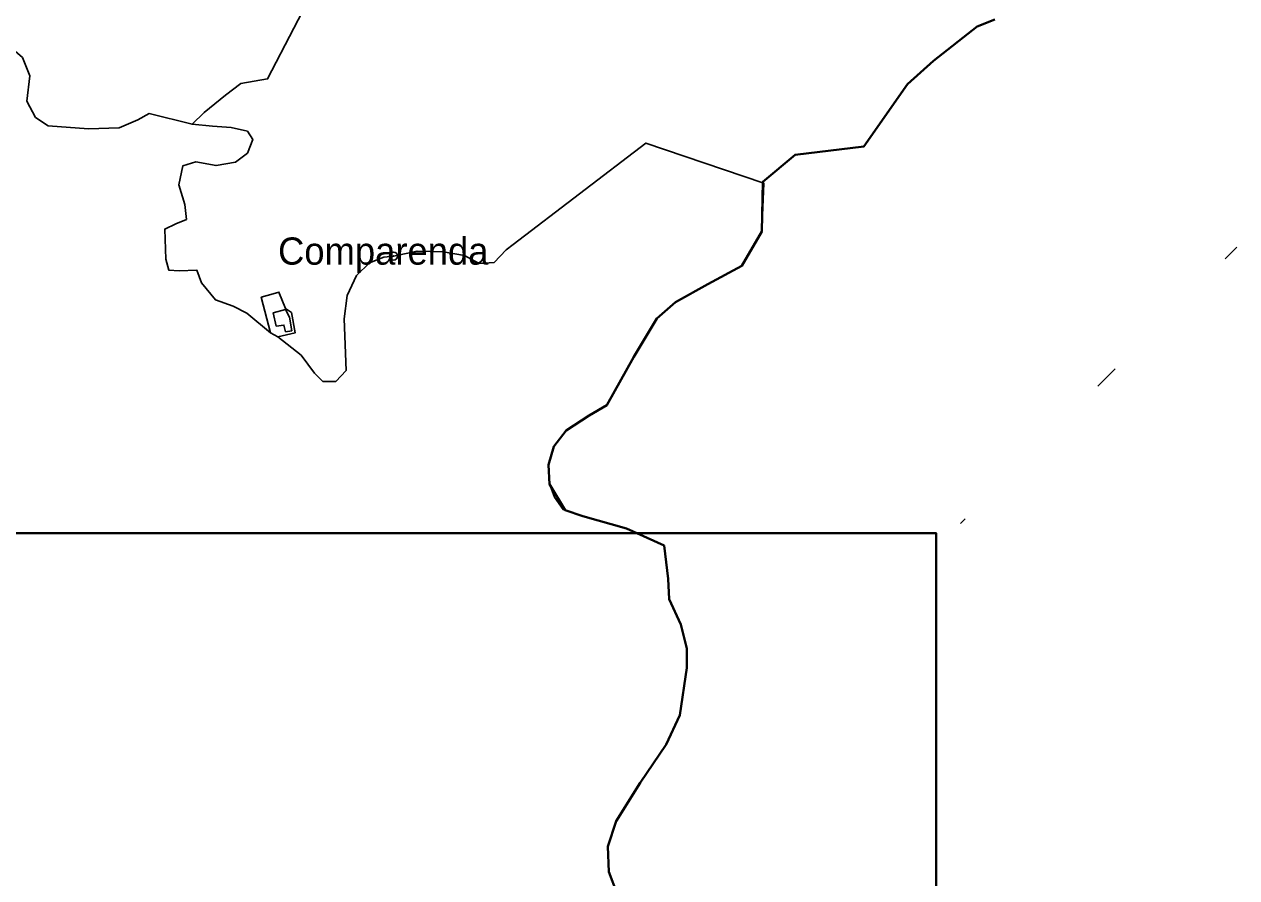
# Model space of a CAD drawing. Extents: x 645880 to 658994, y 884400 to 894744.
# Drawn here: x 655828 to 656586, y 889373 to 889906 of the extents above; entities that cross this region are included whole.
import ezdxf
from ezdxf.enums import TextEntityAlignment as Align

# ---------------------------------------------------------------- set-up
doc = ezdxf.new("R2010")
doc.units = 0
doc.header["$LTSCALE"] = 10
doc.header["$PDMODE"] = 32
doc.header["$PDSIZE"] = 5
for name, color, linetype, lineweight in [('16', 7, 'Continuous', 25), ('18', 7, 'Continuous', 25), ('29', 7, 'Continuous', 25), ('3', 7, 'Continuous', 25), ('59', 7, 'Continuous', 40), ('63', 7, 'Continuous', 35)]:
    doc.layers.add(name, color=color, linetype=linetype, lineweight=lineweight)
doc.layers.add('60', color=7, linetype='Continuous')

msp = doc.modelspace()

# ---------------------------------------------------------------- linework, layer by layer
at = {"layer": '16'}
for points in [[(655940.56, 889851.1), (655953.74, 889861.89), (655963.33, 889869.09), (655980.11, 889872.08), (656013.06, 889935.64), (656001.89, 889943.31), (655998.15, 889952.29), (656000.39, 889962.76), (656007.12, 889969.49), (656016.09, 889977.71), (656031.04, 889990.43), (656044.49, 890006.88), (656051.97, 890018.1), (656055.7, 890036.79), (656059.44, 890066.71), (656060.19, 890084.66), (656059.44, 890098.12), (656051.22, 890103.35)], [(656013.06, 889935.64), (655980.11, 889872.08), (655963.33, 889869.09), (655953.74, 889861.89), (655940.56, 889851.1), (655932.95, 889843.72), (655945.78, 889842.59), (655957.29, 889841.77), (655967.57, 889839.35), (655970.89, 889834.21), (655967.57, 889825.74), (655960.01, 889819.99), (655947.92, 889817.88), (655935.23, 889820.3), (655927.12, 889817.7), (655924.65, 889805.78), (655928.4, 889793.63), (655929.45, 889784.32), (655922.84, 889781.59), (655915.89, 889778.26), (655916.63, 889759.43), (655918.38, 889752.64), (655924.79, 889752.08), (655935.87, 889752.64), (655938.78, 889744.72), (655947.53, 889733.97), (655958.61, 889730.01), (655967.09, 889725.63), (655981.99, 889713.47), (655976.19, 889735.65), (655983.66, 889737.83), (655987.16, 889738.83), (655991.28, 889728.57), (655994.99, 889726.07), (655997.41, 889713.47), (655986.49, 889710.97), (656001.17, 889699.46), (656009.33, 889688.15), (656014.58, 889683.06), (656022.74, 889683.06)], [(656058.84, 889761.33), (656073.47, 889764.52), (656089.79, 889763.95), (656103.2, 889761.69), (656112.34, 889756.79), (656121.7, 889757.4), (656129.22, 889765.3), (656133.51, 889768.58), (656216.46, 889832), (656289.43, 889807.21), (656289.44, 889807.67), (656309.6, 889824.7), (656352.52, 889829.75), (656379.83, 889868.86), (656396.09, 889883.37), (656423.4, 889904.82), (656434.46, 889909.24)], [(655809.21, 889885.01), (655815.56, 889885.31), (655822.41, 889889.4), (655826.92, 889885.37), (655831.58, 889874.05), (655829.76, 889858.09), (655835.08, 889848.03), (655843.06, 889842.67), (655868.23, 889840.89), (655887.47, 889841.46), (655899.13, 889846.55), (655906.13, 889850.51), (655932.95, 889843.72), (655940.56, 889851.1)], [(656022.74, 889683.06), (656029.23, 889689.96), (656027.99, 889722.09), (656029.74, 889736.8), (656035.57, 889749.25), (656043.73, 889757.17), (656052.8, 889760.72), (656058.84, 889761.33)]]:
    msp.add_lwpolyline(points, dxfattribs=at)
msp.add_point((656058.84, 889761.33), dxfattribs=at)
at = {"layer": '18'}
for points in [[(655826.92, 889885.37), (655831.58, 889874.05), (655829.76, 889858.09), (655835.08, 889848.03), (655843.06, 889842.67)], [(655843.06, 889842.67), (655868.23, 889840.89), (655887.47, 889841.46), (655899.13, 889846.55), (655906.13, 889850.51), (655932.95, 889843.72), (655945.78, 889842.59), (655957.29, 889841.77), (655967.57, 889839.35), (655970.89, 889834.21), (655967.57, 889825.74), (655960.01, 889819.99), (655947.92, 889817.88), (655935.23, 889820.3), (655927.12, 889817.7), (655924.65, 889805.78), (655928.4, 889793.63), (655929.45, 889784.32), (655922.84, 889781.59), (655915.89, 889778.26), (655916.63, 889759.43), (655918.38, 889752.64), (655924.79, 889752.08), (655935.87, 889752.64), (655938.78, 889744.72), (655947.53, 889733.97), (655958.61, 889730.01), (655967.09, 889725.63)], [(655967.09, 889725.63), (655981.99, 889713.47), (655986.49, 889710.97), (656001.17, 889699.46), (656009.33, 889688.15), (656014.58, 889683.06), (656022.74, 889683.06), (656029.23, 889689.96), (656027.99, 889722.09), (656029.74, 889736.8), (656035.57, 889749.25), (656043.73, 889757.17), (656052.8, 889760.72), (656058.84, 889761.33), (656073.47, 889764.52), (656089.79, 889763.95), (656103.2, 889761.69), (656112.34, 889756.79), (656121.7, 889757.4), (656129.22, 889765.3), (656133.51, 889768.58), (656216.46, 889832), (656290.04, 889807), (656288.82, 889776.79), (656276.46, 889755.34), (656255.16, 889743.91), (656235, 889732.55), (656223.29, 889722.46), (656208.99, 889698.49), (656192.08, 889668.2), (656178.89, 889660.49), (656173.87, 889657.17), (656166.72, 889652.43), (656158.91, 889642.34), (656155.66, 889630.98), (656156.31, 889619)], [(656156.31, 889619), (656159.4, 889610.65), (656164.69, 889603.09), (656177.12, 889598.81), (656204.43, 889591.24), (656227.85, 889580.52), (656229.32, 889568.73), (656230.45, 889559.7), (656231.1, 889547.08), (656238.25, 889531.31), (656242.15, 889516.17), (656242.15, 889504.18), (656237.6, 889474.53), (656229.15, 889456.24), (656212.89, 889432.27), (656197.93, 889408.3), (656192.73, 889392.52), (656193.38, 889376.75), (656198.58, 889362.87), (656206.63, 889348.91), (656204.03, 889321.15)]]:
    msp.add_lwpolyline(points, dxfattribs=at)
at = {"layer": '29', "lineweight": 13}
for p, q in [((656578.4, 889759.7), (656585.56, 889766.86)), ((656498.75, 889680.06), (656509.54, 889690.85)), ((656413.06, 889594.37), (656415.83, 889597.13))]:
    msp.add_line(p, q, dxfattribs=at)
at = {"layer": '3'}
for points in [[(655983.66, 889737.83), (655976.19, 889735.65), (655981.99, 889713.47), (655986.49, 889710.97), (655997.41, 889713.47), (655994.99, 889726.07), (655991.28, 889728.57), (655987.16, 889738.83)], [(655983.66, 889725.96), (655991.36, 889728.06), (655993.74, 889723.11), (655995.17, 889714.73), (655991.4, 889714.06), (655990.34, 889718.31), (655985.56, 889717.59)]]:
    msp.add_lwpolyline(points, close=True, dxfattribs=at)
at = {"layer": '59'}
for points in [[(656434.46, 889909.24), (656423.4, 889904.82)], [(656423.4, 889904.82), (656396.09, 889883.37), (656379.83, 889868.86), (656352.52, 889829.75), (656309.6, 889824.7), (656289.44, 889807.67), (656288.79, 889776.76), (656276.43, 889755.31), (656255.13, 889743.88), (656234.97, 889732.52), (656223.26, 889722.43), (656208.96, 889698.46), (656192.05, 889668.17), (656180.99, 889661.87), (656166.69, 889652.4), (656158.88, 889642.31), (656155.63, 889630.95), (656156.28, 889618.97), (656166.04, 889602.57), (656177.09, 889598.78), (656204.4, 889591.21), (656227.82, 889580.49), (656230.42, 889559.67), (656231.07, 889547.05), (656238.22, 889531.28), (656242.12, 889516.14), (656242.12, 889504.15), (656237.57, 889474.5), (656229.12, 889456.21), (656212.86, 889432.24), (656197.9, 889408.27), (656192.7, 889392.49), (656193.35, 889376.72), (656198.55, 889362.84)]]:
    msp.add_lwpolyline(points, dxfattribs=at)
at = {"layer": '63', "lineweight": 40}
msp.add_lwpolyline([(656397.82, 884399.72), (650080.32, 884399.72), (650080.32, 889588.16), (656397.82, 889588.16)], close=True, dxfattribs=at)

# ---------------------------------------------------------------- texts
at = {"layer": '60'}
msp.add_text('Comparenda', height=17, dxfattribs=at).set_placement((656052.37, 889756.01), align=Align.CENTER)

doc.saveas('drawing.dxf')
